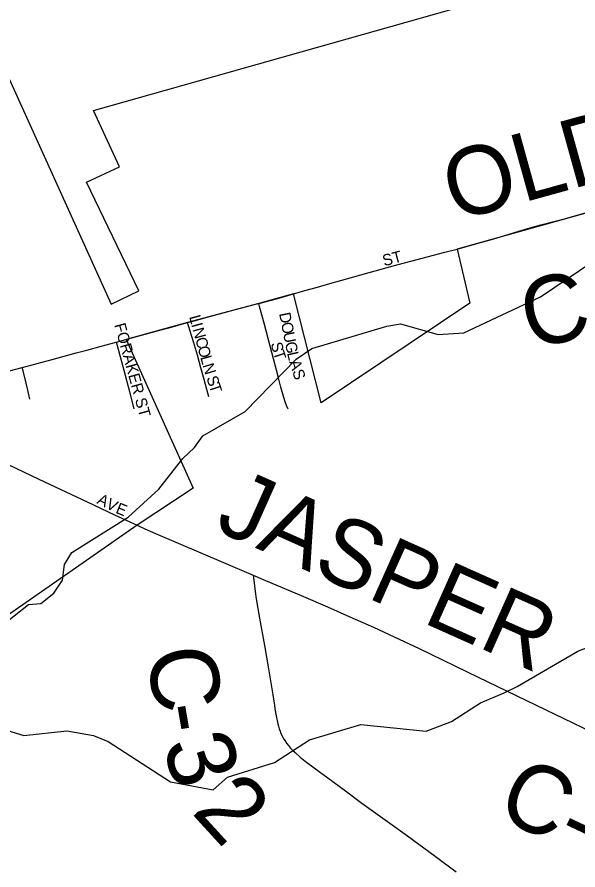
# Model space of a CAD drawing. Extents: x 1410790 to 1770854, y 448063 to 770588.
# Drawn here: x 1571776 to 1574248, y 615453 to 619214 of the extents above; entities that cross this region are included whole.
import ezdxf

# ---------------------------------------------------------------- set-up
doc = ezdxf.new("R2010")
doc.units = 0
for name, color, linetype in [('GM_X_City_Street', 7, 'Continuous'), ('GM_X_City_Street_Text', 7, 'Continuous'), ('GM_X_Corporation', 7, 'Continuous'), ('GM_X_County_Road', 7, 'Continuous'), ('GM_X_County_Road_Text', 7, 'Continuous'), ('GM_X_Minor_River', 7, 'Continuous'), ('GM_X_Township_Subdivision', 7, 'Continuous'), ('GM_X_Township_Subdivision_Text', 7, 'Continuous')]:
    doc.layers.add(name, color=color, linetype=linetype)

msp = doc.modelspace()

# ---------------------------------------------------------------- linework, layer by layer
at = {"layer": 'GM_X_City_Street'}
for points in [[(1572994.2, 617993.2), (1573043.8, 618007.7), (1573100.1, 618023.3), (1573154.4, 618039), (1573206.8, 618053.6), (1573327.4, 618087.7), (1573434.1, 618116.5), (1573560.8, 618150.3), (1573661.1, 618176.3), (1573715, 618190.7)], [(1572841.3, 617951), (1572918.8, 617971.4), (1572994.2, 617993.2)], [(1572527.6, 617866.6), (1572562.1, 617876.1), (1572614.3, 617890.6), (1572701, 617914), (1572826.5, 617947.1), (1572841.3, 617951)], [(1572213.9, 617780.4), (1572250.1, 617790.2), (1572340.8, 617815.5), (1572394.3, 617830.5), (1572450.6, 617845.4), (1572521, 617864.8), (1572527.6, 617866.6)], [(1571799.1, 617669), (1571931.3, 617704.2), (1572036.6, 617733.1), (1572084, 617745.4), (1572146.4, 617762.1), (1572213.4, 617780.2), (1572213.9, 617780.4)], [(1572292.2, 617485.4), (1572272.6, 617561), (1572248.3, 617655.2), (1572218.4, 617764.1), (1572213.9, 617780.4)], [(1571540.4, 617598), (1571656.4, 617630), (1571765.6, 617660.1), (1571799.1, 617669)], [(1571831.9, 617528.8), (1571824, 617568), (1571816.6, 617599.6), (1571803.1, 617653), (1571799.1, 617669)], [(1571195.6, 617501.4), (1571211.3, 617488.6), (1571228, 617478.4), (1571243.6, 617470.3), (1571464.1, 617367.9), (1571634.3, 617288.9), (1571872.5, 617176.5), (1572085.2, 617076.2), (1572205, 617019.4), (1572305.6, 616972.5)]]:
    msp.add_lwpolyline(points, dxfattribs=at)
at = {"layer": 'GM_X_Corporation'}
for points in [[(1572412.6, 622386.4), (1572152.4, 622189.1), (1571858.4, 621957), (1571719.7, 621841.9), (1571482.2, 621646.1), (1571168.7, 621758.5), (1570504.1, 621654), (1570783.7, 621056.5), (1572191.7, 617947.8), (1572312.6, 618006), (1572082, 618485.6), (1572228.1, 618552.8), (1572113.3, 618802.2), (1573885.9, 619304.6), (1573988.1, 620412.8), (1576096.7, 619885.5)], [(1574476.4, 618403.6), (1573715, 618190.7), (1573772, 617951.6), (1573116, 617512.4), (1572994.2, 617993.1), (1572841.3, 617951), (1572527.6, 617866.6), (1572257.6, 617792.3), (1572552.6, 617136.6), (1572305.7, 616972.5), (1572033.4, 616783.2), (1571365.9, 616319.4), (1570833.6, 615923), (1569863.5, 615177.6)]]:
    msp.add_lwpolyline(points, dxfattribs=at)
at = {"layer": 'GM_X_County_Road'}
for points in [[(1573715, 618190.7), (1573787, 618210.7), (1573887.4, 618239.1), (1573987.4, 618269.4), (1574037.6, 618283.6), (1574084.4, 618297.1), (1574198.3, 618327.1), (1574255.2, 618342.9), (1574359.3, 618372), (1574364.4, 618373.4)], [(1572305.6, 616972.5), (1572339.9, 616957.3)], [(1572339.9, 616957.3), (1572386, 616936.9), (1572685.4, 616808.4), (1572817.2, 616752.5)], [(1572817.2, 616752.5), (1572821.4, 616719.1), (1572826.1, 616681), (1572830.5, 616648.8), (1572844.4, 616562.4), (1572866, 616443.1), (1572884.3, 616339.4), (1572903.4, 616224.8), (1572907.8, 616197.7), (1572910.3, 616180.1), (1572912.6, 616163.7), (1572917.8, 616133), (1572925, 616097.2), (1572927.6, 616087), (1572931.3, 616075.7), (1572935.2, 616065.1), (1572939.3, 616054.6), (1572943.9, 616044.4), (1572949.1, 616034.5), (1572956, 616023.2), (1572963.2, 616012.5), (1572972.1, 616001.7), (1572981.4, 615990.6), (1572990.7, 615981.3), (1573001.6, 615971.1), (1573024.2, 615950.9), (1573046.3, 615932.9), (1573085.6, 615903), (1573145.2, 615859.1), (1573222.8, 615801.1), (1573295.4, 615747.5), (1573419, 615659.5), (1573496.9, 615602.9), (1573617.9, 615513.1), (1573710.4, 615445.2)], [(1572817.2, 616752.5), (1572860.4, 616734.2), (1573037.9, 616658.7), (1573143.8, 616613.1), (1573243.1, 616569.7), (1573347.3, 616523.3), (1573438.5, 616481.2), (1573547.4, 616429.5), (1573808.3, 616302.8), (1574145.9, 616140), (1574347.3, 616042.8), (1574585.8, 615927.9), (1574842.6, 615808.4), (1575102.7, 615688.9), (1575325.6, 615587.1), (1575555.7, 615483.3), (1575602.9, 615462.1)]]:
    msp.add_lwpolyline(points, dxfattribs=at)
at = {"layer": 'GM_X_Minor_River'}
for points in [[(1571698.6, 616523.2), (1571826.6, 616623.3), (1571880.8, 616628.4), (1571937.7, 616673.6), (1571976.8, 616731.1), (1571986, 616799.2), (1572017, 616852.8), (1572266.3, 617009.1), (1572400.7, 617131.2), (1572507.3, 617267.8), (1572558.2, 617315.1), (1572595.2, 617366.7), (1572781.4, 617473.8), (1573005.9, 617704.8), (1573074.9, 617751.8), (1573405.3, 617850.4), (1573465.7, 617861.4), (1573631.3, 617814.5), (1573745.6, 617820.5), (1574083.2, 617979.3), (1574367.1, 618173.1)], [(1571408.9, 616377.8), (1571422.5, 616323.2), (1571520.7, 616205.2), (1571623.5, 616119.1), (1571675.1, 616086.1), (1571806.7, 616045.7), (1571995.5, 616066.6), (1572113.4, 616046.5), (1572177.1, 616019.3), (1572452.8, 615841.9), (1572640.6, 615806.6), (1572703.7, 615861.7), (1572911.3, 615926.4), (1573065.4, 616026), (1573291.1, 616094.4), (1573579.3, 616065.4), (1573690.2, 616107.6), (1573817.9, 616189.7), (1573923, 616234), (1573979.6, 616261.2), (1574246.9, 616417.1), (1574493.1, 616513.2)]]:
    msp.add_lwpolyline(points, dxfattribs=at)
at = {"layer": 'GM_X_Township_Subdivision'}
for points in [[(1572971, 617484.9), (1572963.9, 617501.2), (1572957.8, 617516.8), (1572951.3, 617536.8), (1572939.2, 617581.9), (1572927, 617628), (1572899.2, 617734.7), (1572865, 617864.5), (1572845, 617937.4), (1572841.3, 617951)], [(1572621, 617538.5), (1572612.3, 617572), (1572600.7, 617615.7), (1572586.8, 617666.3), (1572571.1, 617722.6), (1572553.7, 617781.6), (1572532, 617852.3), (1572527.6, 617866.6)]]:
    msp.add_lwpolyline(points, dxfattribs=at)

# ---------------------------------------------------------------- texts
at = {"layer": 'GM_X_City_Street_Text'}
for s, rotation, p in [('ST', 14.9378, (1573393.8, 618114.3)), ('FORAKER ST', 285.4896, (1572204.1, 617856.7)), ('A', 332.7117, (1572124.7, 617070.7)), ('V', 332.7247, (1572163.8, 617050.5)), ('E', 337.746, (1572207.2, 617028.3))]:
    msp.add_text(s, height=50, rotation=rotation, dxfattribs=at).set_placement(p)
at = {"layer": 'GM_X_County_Road_Text'}
for s, rotation, p in [('OLD', 15.4872, (1573703, 618311.3)), ('C', 15.0908, (1574041.6, 617742.5)), ('JASPER', 335.9366, (1572640.3, 616956)), ('C', 279.0138, (1572344.5, 616417.8)), ('-', 279.5077, (1572383.6, 616171.7)), ('3', 287.3772, (1572414.4, 616006.4)), ('C-39', 334.6489, (1573877.4, 615693.4)), ('2', 312.4316, (1572540.4, 615706.9))]:
    msp.add_text(s, height=300, rotation=rotation, dxfattribs=at).set_placement(p)
at = {"layer": 'GM_X_Township_Subdivision_Text'}
for s, rotation, p in [('L', 285.3749, (1572534, 617892.2)), ('D', 281.3742, (1572930.5, 617906.4)), ('I', 285.351, (1572543.4, 617858.2)), ('O', 281.3742, (1572939.2, 617863.3)), ('N', 285.3652, (1572549.2, 617837)), ('U', 281.3742, (1572947.9, 617820.1)), ('C', 285.3616, (1572560.8, 617794.6)), ('O', 285.351, (1572571.3, 617756.4)), ('S', 282.3066, (1572894.2, 617775)), ('T', 288.4184, (1572903.2, 617735)), ('G', 281.3742, (1572956.5, 617777)), ('L', 285.4969, (1572583, 617713.8)), ('L', 283.1739, (1572965.6, 617732.2)), ('N', 287.0314, (1572592.8, 617678.5)), ('A', 287.7507, (1572974.8, 617693.7)), ('S', 287.5969, (1572988.2, 617651.8)), ('S', 287.8294, (1572610, 617623.1)), ('T', 287.7957, (1572620.7, 617589.6))]:
    msp.add_text(s, height=50, rotation=rotation, dxfattribs=at).set_placement(p)

doc.saveas('drawing.dxf')
